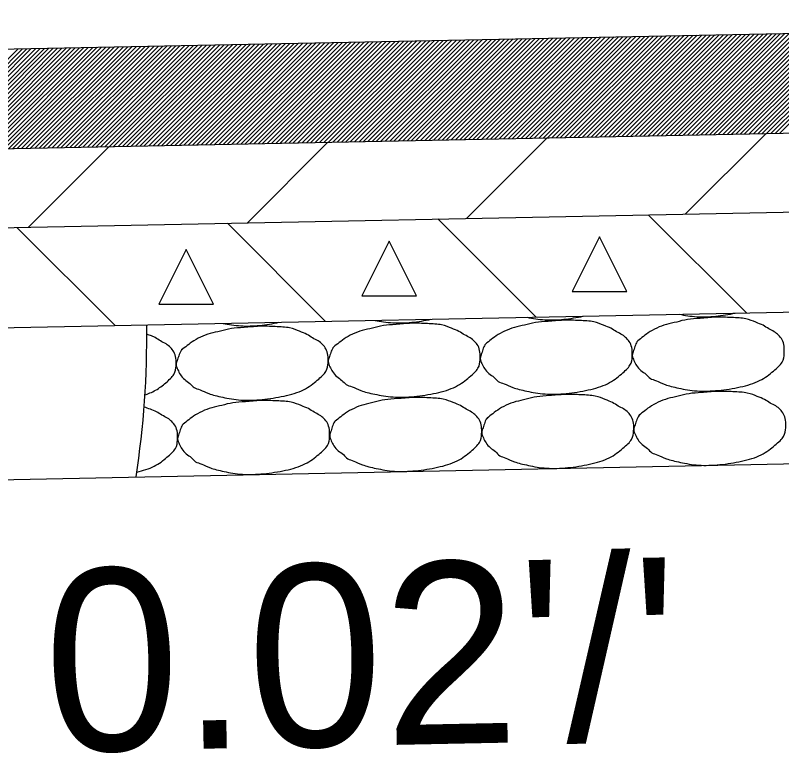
# Model space of a CAD drawing. Extents: x 2263886 to 2266026, y -3122850 to -3121850.
# Drawn here: x 2265486.026 to 2265488.55, y -3122287.615 to -3122285.182 of the extents above; entities that cross this region are included whole.
import ezdxf

# ---------------------------------------------------------------- set-up
doc = ezdxf.new("R2010")
doc.units = 0
doc.layers.add('R_Border Prem', color=7, linetype='Continuous')

msp = doc.modelspace()

# ---------------------------------------------------------------- linework, layer by layer
at = {"layer": 'R_Border Prem'}
for p, q in [((2265484.568, -3122285.3222), (2265491.568, -3122285.1822)), ((2265488.3701, -3122285.5744), (2265488.705, -3122285.2394)), ((2265488.3845, -3122285.5741), (2265488.7195, -3122285.2391)), ((2265488.399, -3122285.5738), (2265488.7339, -3122285.2389)), ((2265488.4134, -3122285.5735), (2265488.7483, -3122285.2386)), ((2265488.4278, -3122285.5732), (2265488.7627, -3122285.2383)), ((2265488.4423, -3122285.5729), (2265488.7772, -3122285.238)), ((2265488.4567, -3122285.5726), (2265488.7916, -3122285.2377)), ((2265488.4711, -3122285.5723), (2265488.806, -3122285.2374)), ((2265488.4855, -3122285.572), (2265488.8205, -3122285.2371)), ((2265488.5, -3122285.5718), (2265488.8349, -3122285.2368)), ((2265488.5144, -3122285.5715), (2265488.8493, -3122285.2365)), ((2265488.5288, -3122285.5712), (2265488.8638, -3122285.2363)), ((2265488.5433, -3122285.5709), (2265488.8782, -3122285.236)), ((2265487.1002, -3122285.5998), (2265487.4351, -3122285.2648)), ((2265487.1146, -3122285.5995), (2265487.4496, -3122285.2645)), ((2265487.1291, -3122285.5992), (2265487.464, -3122285.2643)), ((2265487.1435, -3122285.5989), (2265487.4784, -3122285.264)), ((2265487.1579, -3122285.5986), (2265487.4928, -3122285.2637)), ((2265487.1723, -3122285.5983), (2265487.5073, -3122285.2634)), ((2265487.1868, -3122285.598), (2265487.5217, -3122285.2631)), ((2265487.2012, -3122285.5977), (2265487.5361, -3122285.2628)), ((2265487.2156, -3122285.5974), (2265487.5506, -3122285.2625)), ((2265487.2301, -3122285.5972), (2265487.565, -3122285.2622)), ((2265487.2445, -3122285.5969), (2265487.5794, -3122285.2619)), ((2265487.2589, -3122285.5966), (2265487.5939, -3122285.2617)), ((2265487.2734, -3122285.5963), (2265487.6083, -3122285.2614)), ((2265487.2878, -3122285.596), (2265487.6227, -3122285.2611)), ((2265487.3022, -3122285.5957), (2265487.6372, -3122285.2608)), ((2265487.3167, -3122285.5954), (2265487.6516, -3122285.2605)), ((2265487.3311, -3122285.5951), (2265487.666, -3122285.2602)), ((2265487.3455, -3122285.5948), (2265487.6804, -3122285.2599)), ((2265487.3599, -3122285.5946), (2265487.6949, -3122285.2596)), ((2265487.3744, -3122285.5943), (2265487.7093, -3122285.2593)), ((2265487.3888, -3122285.594), (2265487.7237, -3122285.2591)), ((2265487.4032, -3122285.5937), (2265487.7382, -3122285.2588)), ((2265487.4177, -3122285.5934), (2265487.7526, -3122285.2585)), ((2265487.4321, -3122285.5931), (2265487.767, -3122285.2582)), ((2265487.4465, -3122285.5928), (2265487.7815, -3122285.2579)), ((2265487.461, -3122285.5925), (2265487.7959, -3122285.2576)), ((2265487.4754, -3122285.5923), (2265487.8103, -3122285.2573)), ((2265487.4898, -3122285.592), (2265487.8248, -3122285.257)), ((2265487.5043, -3122285.5917), (2265487.8392, -3122285.2567)), ((2265487.5187, -3122285.5914), (2265487.8536, -3122285.2565)), ((2265487.5331, -3122285.5911), (2265487.868, -3122285.2562)), ((2265487.5475, -3122285.5908), (2265487.8825, -3122285.2559)), ((2265487.562, -3122285.5905), (2265487.8969, -3122285.2556)), ((2265487.5764, -3122285.5902), (2265487.9113, -3122285.2553)), ((2265487.5908, -3122285.5899), (2265487.9258, -3122285.255)), ((2265487.6053, -3122285.5897), (2265487.9402, -3122285.2547)), ((2265487.6197, -3122285.5894), (2265487.9546, -3122285.2544)), ((2265487.6341, -3122285.5891), (2265487.9691, -3122285.2542)), ((2265487.6486, -3122285.5888), (2265487.9835, -3122285.2539)), ((2265487.663, -3122285.5885), (2265487.9979, -3122285.2536)), ((2265487.6774, -3122285.5882), (2265488.0123, -3122285.2533)), ((2265487.6919, -3122285.5879), (2265488.0268, -3122285.253)), ((2265487.7063, -3122285.5876), (2265488.0412, -3122285.2527)), ((2265487.7207, -3122285.5873), (2265488.0556, -3122285.2524)), ((2265487.7351, -3122285.5871), (2265488.0701, -3122285.2521)), ((2265487.7496, -3122285.5868), (2265488.0845, -3122285.2518)), ((2265487.764, -3122285.5865), (2265488.0989, -3122285.2516)), ((2265487.7784, -3122285.5862), (2265488.1134, -3122285.2513)), ((2265487.7929, -3122285.5859), (2265488.1278, -3122285.251)), ((2265487.8073, -3122285.5856), (2265488.1422, -3122285.2507)), ((2265487.8217, -3122285.5853), (2265488.1567, -3122285.2504)), ((2265487.8362, -3122285.585), (2265488.1711, -3122285.2501)), ((2265487.8506, -3122285.5847), (2265488.1855, -3122285.2498)), ((2265487.865, -3122285.5845), (2265488.1999, -3122285.2495)), ((2265487.8795, -3122285.5842), (2265488.2144, -3122285.2492)), ((2265487.8939, -3122285.5839), (2265488.2288, -3122285.249)), ((2265487.9083, -3122285.5836), (2265488.2432, -3122285.2487)), ((2265487.9227, -3122285.5833), (2265488.2577, -3122285.2484)), ((2265487.9372, -3122285.583), (2265488.2721, -3122285.2481)), ((2265487.9516, -3122285.5827), (2265488.2865, -3122285.2478)), ((2265487.966, -3122285.5824), (2265488.301, -3122285.2475)), ((2265487.9805, -3122285.5821), (2265488.3154, -3122285.2472)), ((2265487.9949, -3122285.5819), (2265488.3298, -3122285.2469)), ((2265488.0093, -3122285.5816), (2265488.3443, -3122285.2466)), ((2265488.0238, -3122285.5813), (2265488.3587, -3122285.2464)), ((2265488.0382, -3122285.581), (2265488.3731, -3122285.2461)), ((2265488.0526, -3122285.5807), (2265488.3875, -3122285.2458)), ((2265488.0671, -3122285.5804), (2265488.402, -3122285.2455)), ((2265488.0815, -3122285.5801), (2265488.4164, -3122285.2452)), ((2265488.0959, -3122285.5798), (2265488.4308, -3122285.2449)), ((2265488.1103, -3122285.5796), (2265488.4453, -3122285.2446)), ((2265488.1248, -3122285.5793), (2265488.4597, -3122285.2443)), ((2265488.1392, -3122285.579), (2265488.4741, -3122285.244)), ((2265488.1536, -3122285.5787), (2265488.4886, -3122285.2438)), ((2265488.1681, -3122285.5784), (2265488.503, -3122285.2435)), ((2265488.1825, -3122285.5781), (2265488.5174, -3122285.2432)), ((2265488.1969, -3122285.5778), (2265488.5319, -3122285.2429)), ((2265488.2114, -3122285.5775), (2265488.5463, -3122285.2426)), ((2265488.2258, -3122285.5772), (2265488.5607, -3122285.2423)), ((2265488.2402, -3122285.577), (2265488.5751, -3122285.242)), ((2265488.2547, -3122285.5767), (2265488.5896, -3122285.2417)), ((2265488.2691, -3122285.5764), (2265488.604, -3122285.2415)), ((2265488.2835, -3122285.5761), (2265488.6184, -3122285.2412)), ((2265488.2979, -3122285.5758), (2265488.6329, -3122285.2409)), ((2265488.3124, -3122285.5755), (2265488.6473, -3122285.2406)), ((2265488.3268, -3122285.5752), (2265488.6617, -3122285.2403)), ((2265488.3412, -3122285.5749), (2265488.6762, -3122285.24)), ((2265488.3557, -3122285.5746), (2265488.6906, -3122285.2397)), ((2265485.8447, -3122285.6249), (2265486.1796, -3122285.2899)), ((2265485.8591, -3122285.6246), (2265486.1941, -3122285.2896)), ((2265485.8736, -3122285.6243), (2265486.2085, -3122285.2894)), ((2265485.888, -3122285.624), (2265486.2229, -3122285.2891)), ((2265485.9024, -3122285.6237), (2265486.2374, -3122285.2888)), ((2265485.9169, -3122285.6234), (2265486.2518, -3122285.2885)), ((2265485.9313, -3122285.6231), (2265486.2662, -3122285.2882)), ((2265485.9457, -3122285.6228), (2265486.2807, -3122285.2879)), ((2265485.9602, -3122285.6226), (2265486.2951, -3122285.2876)), ((2265485.9746, -3122285.6223), (2265486.3095, -3122285.2873)), ((2265485.989, -3122285.622), (2265486.324, -3122285.2871)), ((2265486.0035, -3122285.6217), (2265486.3384, -3122285.2868)), ((2265486.0179, -3122285.6214), (2265486.3528, -3122285.2865)), ((2265486.0323, -3122285.6211), (2265486.3672, -3122285.2862)), ((2265486.0467, -3122285.6208), (2265486.3817, -3122285.2859)), ((2265486.0612, -3122285.6205), (2265486.3961, -3122285.2856)), ((2265486.0756, -3122285.6202), (2265486.4105, -3122285.2853)), ((2265486.09, -3122285.62), (2265486.425, -3122285.285)), ((2265486.1045, -3122285.6197), (2265486.4394, -3122285.2847)), ((2265486.1189, -3122285.6194), (2265486.4538, -3122285.2845)), ((2265486.1333, -3122285.6191), (2265486.4683, -3122285.2842)), ((2265486.1478, -3122285.6188), (2265486.4827, -3122285.2839)), ((2265486.1622, -3122285.6185), (2265486.4971, -3122285.2836)), ((2265486.1766, -3122285.6182), (2265486.5116, -3122285.2833)), ((2265486.1911, -3122285.6179), (2265486.526, -3122285.283)), ((2265486.2055, -3122285.6176), (2265486.5404, -3122285.2827)), ((2265486.2199, -3122285.6174), (2265486.5548, -3122285.2824)), ((2265486.2343, -3122285.6171), (2265486.5693, -3122285.2821)), ((2265486.2488, -3122285.6168), (2265486.5837, -3122285.2819)), ((2265486.2632, -3122285.6165), (2265486.5981, -3122285.2816)), ((2265486.2776, -3122285.6162), (2265486.6126, -3122285.2813)), ((2265486.2921, -3122285.6159), (2265486.627, -3122285.281)), ((2265486.3065, -3122285.6156), (2265486.6414, -3122285.2807)), ((2265486.3209, -3122285.6153), (2265486.6559, -3122285.2804)), ((2265486.3354, -3122285.6151), (2265486.6703, -3122285.2801)), ((2265486.3498, -3122285.6148), (2265486.6847, -3122285.2798)), ((2265486.3642, -3122285.6145), (2265486.6992, -3122285.2795)), ((2265486.3787, -3122285.6142), (2265486.7136, -3122285.2793)), ((2265486.3931, -3122285.6139), (2265486.728, -3122285.279)), ((2265486.4075, -3122285.6136), (2265486.7424, -3122285.2787)), ((2265486.4219, -3122285.6133), (2265486.7569, -3122285.2784)), ((2265486.4364, -3122285.613), (2265486.7713, -3122285.2781)), ((2265486.4508, -3122285.6127), (2265486.7857, -3122285.2778)), ((2265486.4652, -3122285.6125), (2265486.8002, -3122285.2775)), ((2265486.4797, -3122285.6122), (2265486.8146, -3122285.2772)), ((2265486.4941, -3122285.6119), (2265486.829, -3122285.277)), ((2265486.5085, -3122285.6116), (2265486.8435, -3122285.2767)), ((2265486.523, -3122285.6113), (2265486.8579, -3122285.2764)), ((2265486.5374, -3122285.611), (2265486.8723, -3122285.2761)), ((2265486.5518, -3122285.6107), (2265486.8868, -3122285.2758)), ((2265486.5663, -3122285.6104), (2265486.9012, -3122285.2755)), ((2265486.5807, -3122285.6101), (2265486.9156, -3122285.2752)), ((2265486.5951, -3122285.6099), (2265486.93, -3122285.2749)), ((2265486.6095, -3122285.6096), (2265486.9445, -3122285.2746)), ((2265486.624, -3122285.6093), (2265486.9589, -3122285.2744)), ((2265486.6384, -3122285.609), (2265486.9733, -3122285.2741)), ((2265486.6528, -3122285.6087), (2265486.9878, -3122285.2738)), ((2265486.6673, -3122285.6084), (2265487.0022, -3122285.2735)), ((2265486.6817, -3122285.6081), (2265487.0166, -3122285.2732)), ((2265486.6961, -3122285.6078), (2265487.0311, -3122285.2729)), ((2265486.7106, -3122285.6075), (2265487.0455, -3122285.2726)), ((2265486.725, -3122285.6073), (2265487.0599, -3122285.2723)), ((2265486.7394, -3122285.607), (2265487.0744, -3122285.272)), ((2265486.7539, -3122285.6067), (2265487.0888, -3122285.2718)), ((2265486.7683, -3122285.6064), (2265487.1032, -3122285.2715)), ((2265486.7827, -3122285.6061), (2265487.1176, -3122285.2712)), ((2265486.7971, -3122285.6058), (2265487.1321, -3122285.2709)), ((2265486.8116, -3122285.6055), (2265487.1465, -3122285.2706)), ((2265486.826, -3122285.6052), (2265487.1609, -3122285.2703)), ((2265486.8404, -3122285.605), (2265487.1754, -3122285.27)), ((2265486.8549, -3122285.6047), (2265487.1898, -3122285.2697)), ((2265486.8693, -3122285.6044), (2265487.2042, -3122285.2694)), ((2265486.8837, -3122285.6041), (2265487.2187, -3122285.2692)), ((2265486.8982, -3122285.6038), (2265487.2331, -3122285.2689)), ((2265486.9126, -3122285.6035), (2265487.2475, -3122285.2686)), ((2265486.927, -3122285.6032), (2265487.262, -3122285.2683)), ((2265486.9415, -3122285.6029), (2265487.2764, -3122285.268)), ((2265486.9559, -3122285.6026), (2265487.2908, -3122285.2677)), ((2265486.9703, -3122285.6024), (2265487.3052, -3122285.2674)), ((2265486.9847, -3122285.6021), (2265487.3197, -3122285.2671)), ((2265486.9992, -3122285.6018), (2265487.3341, -3122285.2668)), ((2265487.0136, -3122285.6015), (2265487.3485, -3122285.2666)), ((2265487.028, -3122285.6012), (2265487.363, -3122285.2663)), ((2265487.0425, -3122285.6009), (2265487.3774, -3122285.266)), ((2265487.0569, -3122285.6006), (2265487.3918, -3122285.2657)), ((2265487.0713, -3122285.6003), (2265487.4063, -3122285.2654)), ((2265487.0858, -3122285.6), (2265487.4207, -3122285.2651)), ((2265485.7004, -3122285.6278), (2265486.0353, -3122285.2928)), ((2265485.7148, -3122285.6275), (2265486.0498, -3122285.2925)), ((2265485.7293, -3122285.6272), (2265486.0642, -3122285.2922)), ((2265485.7437, -3122285.6269), (2265486.0786, -3122285.292)), ((2265485.7581, -3122285.6266), (2265486.0931, -3122285.2917)), ((2265485.7726, -3122285.6263), (2265486.1075, -3122285.2914)), ((2265485.787, -3122285.626), (2265486.1219, -3122285.2911)), ((2265485.8014, -3122285.6257), (2265486.1364, -3122285.2908)), ((2265485.8159, -3122285.6254), (2265486.1508, -3122285.2905)), ((2265485.8303, -3122285.6252), (2265486.1652, -3122285.2902)), ((2265484.4022, -3122285.6537), (2265491.5714, -3122285.5103)), ((2265487.5118, -3122285.8513), (2265487.777, -3122285.5862)), ((2265488.2334, -3122285.8369), (2265488.4985, -3122285.5718)), ((2265486.0688, -3122285.8802), (2265486.3339, -3122285.6151)), ((2265486.7903, -3122285.8658), (2265487.0554, -3122285.6007)), ((2265484.271, -3122285.9162), (2265491.5714, -3122285.7701)), ((2265488.1107, -3122285.8394), (2265488.4343, -3122286.163)), ((2265486.7242, -3122285.8671), (2265487.0478, -3122286.1907)), ((2265487.4175, -3122285.8532), (2265487.741, -3122286.1768)), ((2265486.031, -3122285.881), (2265486.3546, -3122286.2046)), ((2265484.1043, -3122286.2496), (2265491.5714, -3122286.1002)), ((2265472.9236, -3122286.9733), (2265491.5714, -3122286.6003))]:
    msp.add_line(p, q, dxfattribs=at)
for points in [[(2265487.8603, -3122286.0925), (2265488.0403, -3122286.0925), (2265487.9503, -3122285.9125)], [(2265487.167, -3122286.1063), (2265487.347, -3122286.1063), (2265487.257, -3122285.9263)], [(2265486.4984, -3122286.1341), (2265486.6784, -3122286.1341), (2265486.5884, -3122285.9541)]]:
    msp.add_lwpolyline(points, close=True, dxfattribs=at)
msp.add_arc((2265483.4589, -3122286.2434), 3, 351.1819, 0.7813, dxfattribs=at)
for points in [[(2265488.2129, -3122286.1674), (2265488.2301, -3122286.1707), (2265488.2702, -3122286.1774), (2265488.3324, -3122286.1751), (2265488.376, -3122286.1681), (2265488.3969, -3122286.1637)], [(2265486.7105, -3122286.1974), (2265486.7278, -3122286.2008), (2265486.7678, -3122286.2075), (2265486.8301, -3122286.2052), (2265486.8737, -3122286.1982), (2265486.8946, -3122286.1938)], [(2265487.0759, -3122286.2738), (2265487.0713, -3122286.2779), (2265487.0658, -3122286.2893), (2265487.0614, -3122286.307), (2265487.0538, -3122286.3228), (2265487.0618, -3122286.3403), (2265487.0692, -3122286.3562), (2265487.0838, -3122286.3734), (2265487.1025, -3122286.3841), (2265487.1144, -3122286.4011), (2265487.1346, -3122286.4046), (2265487.1607, -3122286.4195), (2265487.2076, -3122286.4308), (2265487.2682, -3122286.4423), (2265487.3393, -3122286.4397), (2265487.4127, -3122286.4282), (2265487.4796, -3122286.4088), (2265487.5233, -3122286.3731), (2265487.5543, -3122286.3457), (2265487.5572, -3122286.3165), (2265487.5572, -3122286.2915), (2265487.5509, -3122286.2705), (2265487.5383, -3122286.2562), (2265487.5248, -3122286.2443), (2265487.5052, -3122286.2361), (2265487.4883, -3122286.2228), (2265487.4638, -3122286.2145), (2265487.4332, -3122286.2003), (2265487.3836, -3122286.1981), (2265487.3308, -3122286.1957), (2265487.278, -3122286.2016), (2265487.2373, -3122286.203), (2265487.2023, -3122286.2136), (2265487.1684, -3122286.2198), (2265487.1362, -3122286.232), (2265487.1072, -3122286.2486), (2265487.088, -3122286.2646), (2265487.0748, -3122286.2739), (2265487.0715, -3122286.2783)], [(2265487.2113, -3122286.1874), (2265487.2285, -3122286.1908), (2265487.2686, -3122286.1974), (2265487.3309, -3122286.1952), (2265487.3745, -3122286.1881), (2265487.3954, -3122286.1837)], [(2265487.5767, -3122286.2637), (2265487.5721, -3122286.2679), (2265487.5666, -3122286.2793), (2265487.5621, -3122286.2969), (2265487.5546, -3122286.3127), (2265487.5626, -3122286.3303), (2265487.57, -3122286.3462), (2265487.5846, -3122286.3634), (2265487.6032, -3122286.3741), (2265487.6152, -3122286.3911), (2265487.6354, -3122286.3946), (2265487.6615, -3122286.4095), (2265487.7084, -3122286.4208), (2265487.769, -3122286.4323), (2265487.84, -3122286.4297), (2265487.9135, -3122286.4182), (2265487.9804, -3122286.3988), (2265488.0241, -3122286.3631), (2265488.055, -3122286.3356), (2265488.058, -3122286.3065), (2265488.058, -3122286.2815), (2265488.0517, -3122286.2605), (2265488.0391, -3122286.2462), (2265488.0256, -3122286.2342), (2265488.006, -3122286.2261), (2265487.989, -3122286.2128), (2265487.9646, -3122286.2045), (2265487.934, -3122286.1903), (2265487.8844, -3122286.1881), (2265487.8316, -3122286.1857), (2265487.7788, -3122286.1916), (2265487.7381, -3122286.1929), (2265487.7031, -3122286.2036), (2265487.6692, -3122286.2098), (2265487.637, -3122286.222), (2265487.608, -3122286.2386), (2265487.5888, -3122286.2546), (2265487.5756, -3122286.2639), (2265487.5723, -3122286.2683)], [(2265487.7121, -3122286.1774), (2265487.7293, -3122286.1808), (2265487.7694, -3122286.1874), (2265487.8317, -3122286.1852), (2265487.8752, -3122286.1781), (2265487.8962, -3122286.1737)], [(2265488.0774, -3122286.2537), (2265488.0729, -3122286.2579), (2265488.0674, -3122286.2693), (2265488.0629, -3122286.2869), (2265488.0554, -3122286.3027), (2265488.0634, -3122286.3203), (2265488.0708, -3122286.3362), (2265488.0854, -3122286.3534), (2265488.104, -3122286.364), (2265488.116, -3122286.3811), (2265488.1362, -3122286.3846), (2265488.1623, -3122286.3995), (2265488.2092, -3122286.4108), (2265488.2697, -3122286.4222), (2265488.3408, -3122286.4197), (2265488.4143, -3122286.4082), (2265488.4812, -3122286.3888), (2265488.5249, -3122286.3531), (2265488.5558, -3122286.3256), (2265488.5588, -3122286.2965), (2265488.5588, -3122286.2714), (2265488.5525, -3122286.2504), (2265488.5399, -3122286.2362), (2265488.5264, -3122286.2242), (2265488.5068, -3122286.2161), (2265488.4898, -3122286.2028), (2265488.4653, -3122286.1945), (2265488.4348, -3122286.1802), (2265488.3852, -3122286.1781), (2265488.3324, -3122286.1757), (2265488.2796, -3122286.1816), (2265488.2388, -3122286.1829), (2265488.2039, -3122286.1936), (2265488.17, -3122286.1997), (2265488.1378, -3122286.212), (2265488.1088, -3122286.2285), (2265488.0896, -3122286.2446), (2265488.0764, -3122286.2539), (2265488.073, -3122286.2583)], [(2265486.5751, -3122286.2838), (2265486.5705, -3122286.2879), (2265486.565, -3122286.2993), (2265486.5606, -3122286.317), (2265486.553, -3122286.3328), (2265486.561, -3122286.3504), (2265486.5684, -3122286.3662), (2265486.583, -3122286.3834), (2265486.6017, -3122286.3941), (2265486.6137, -3122286.4112), (2265486.6339, -3122286.4146), (2265486.6599, -3122286.4295), (2265486.7068, -3122286.4408), (2265486.7674, -3122286.4523), (2265486.8385, -3122286.4497), (2265486.9119, -3122286.4382), (2265486.9789, -3122286.4188), (2265487.0226, -3122286.3832), (2265487.0535, -3122286.3557), (2265487.0564, -3122286.3265), (2265487.0565, -3122286.3015), (2265487.0501, -3122286.2805), (2265487.0375, -3122286.2662), (2265487.0241, -3122286.2543), (2265487.0044, -3122286.2461), (2265486.9875, -3122286.2329), (2265486.963, -3122286.2245), (2265486.9324, -3122286.2103), (2265486.8828, -3122286.2081), (2265486.83, -3122286.2057), (2265486.7772, -3122286.2116), (2265486.7365, -3122286.213), (2265486.7015, -3122286.2236), (2265486.6676, -3122286.2298), (2265486.6354, -3122286.242), (2265486.6064, -3122286.2586), (2265486.5872, -3122286.2747), (2265486.574, -3122286.2839), (2265486.5707, -3122286.2884)], [(2265486.4525, -3122286.4333), (2265486.4624, -3122286.4296), (2265486.4895, -3122286.4195), (2265486.5218, -3122286.3932), (2265486.5527, -3122286.3657), (2265486.5556, -3122286.3365), (2265486.5557, -3122286.3115), (2265486.5493, -3122286.2905), (2265486.5367, -3122286.2762), (2265486.5233, -3122286.2643), (2265486.5036, -3122286.2561), (2265486.4867, -3122286.2429), (2265486.4702, -3122286.2372), (2265486.4615, -3122286.2343), (2265486.4584, -3122286.2332)], [(2265488.0823, -3122286.4983), (2265488.0778, -3122286.5025), (2265488.0723, -3122286.5139), (2265488.0678, -3122286.5315), (2265488.0603, -3122286.5473), (2265488.0683, -3122286.5649), (2265488.0757, -3122286.5808), (2265488.0903, -3122286.598), (2265488.1089, -3122286.6086), (2265488.1209, -3122286.6257), (2265488.1411, -3122286.6292), (2265488.1671, -3122286.6441), (2265488.2141, -3122286.6554), (2265488.2746, -3122286.6668), (2265488.3457, -3122286.6643), (2265488.4192, -3122286.6528), (2265488.4861, -3122286.6334), (2265488.5298, -3122286.5977), (2265488.5607, -3122286.5702), (2265488.5637, -3122286.5411), (2265488.5637, -3122286.516), (2265488.5573, -3122286.495), (2265488.5448, -3122286.4808), (2265488.5313, -3122286.4688), (2265488.5117, -3122286.4607), (2265488.4947, -3122286.4474), (2265488.4702, -3122286.4391), (2265488.4397, -3122286.4248), (2265488.3901, -3122286.4227), (2265488.3373, -3122286.4203), (2265488.2845, -3122286.4261), (2265488.2437, -3122286.4275), (2265488.2088, -3122286.4382), (2265488.1749, -3122286.4443), (2265488.1427, -3122286.4566), (2265488.1136, -3122286.4731), (2265488.0945, -3122286.4892), (2265488.0812, -3122286.4985), (2265488.0779, -3122286.5029)], [(2265486.58, -3122286.5284), (2265486.5754, -3122286.5325), (2265486.5699, -3122286.5439), (2265486.5655, -3122286.5616), (2265486.5579, -3122286.5774), (2265486.5659, -3122286.595), (2265486.5733, -3122286.6108), (2265486.5879, -3122286.628), (2265486.6066, -3122286.6387), (2265486.6185, -3122286.6558), (2265486.6387, -3122286.6592), (2265486.6648, -3122286.6741), (2265486.7117, -3122286.6854), (2265486.7723, -3122286.6969), (2265486.8434, -3122286.6943), (2265486.9168, -3122286.6828), (2265486.9837, -3122286.6634), (2265487.0275, -3122286.6278), (2265487.0584, -3122286.6003), (2265487.0613, -3122286.5711), (2265487.0613, -3122286.5461), (2265487.055, -3122286.5251), (2265487.0424, -3122286.5108), (2265487.029, -3122286.4989), (2265487.0093, -3122286.4907), (2265486.9924, -3122286.4775), (2265486.9679, -3122286.4691), (2265486.9373, -3122286.4549), (2265486.8877, -3122286.4527), (2265486.8349, -3122286.4503), (2265486.7821, -3122286.4562), (2265486.7414, -3122286.4576), (2265486.7064, -3122286.4682), (2265486.6725, -3122286.4744), (2265486.6403, -3122286.4866), (2265486.6113, -3122286.5032), (2265486.5921, -3122286.5193), (2265486.5789, -3122286.5285), (2265486.5756, -3122286.533)], [(2265487.0808, -3122286.5183), (2265487.0762, -3122286.5225), (2265487.0707, -3122286.5339), (2265487.0663, -3122286.5515), (2265487.0587, -3122286.5674), (2265487.0667, -3122286.5849), (2265487.0741, -3122286.6008), (2265487.0887, -3122286.618), (2265487.1074, -3122286.6287), (2265487.1193, -3122286.6457), (2265487.1395, -3122286.6492), (2265487.1656, -3122286.6641), (2265487.2125, -3122286.6754), (2265487.2731, -3122286.6869), (2265487.3441, -3122286.6843), (2265487.4176, -3122286.6728), (2265487.4845, -3122286.6534), (2265487.5282, -3122286.6177), (2265487.5591, -3122286.5902), (2265487.5621, -3122286.5611), (2265487.5621, -3122286.5361), (2265487.5558, -3122286.5151), (2265487.5432, -3122286.5008), (2265487.5297, -3122286.4889), (2265487.5101, -3122286.4807), (2265487.4931, -3122286.4674), (2265487.4687, -3122286.4591), (2265487.4381, -3122286.4449), (2265487.3885, -3122286.4427), (2265487.3357, -3122286.4403), (2265487.2829, -3122286.4462), (2265487.2422, -3122286.4476), (2265487.2072, -3122286.4582), (2265487.1733, -3122286.4644), (2265487.1411, -3122286.4766), (2265487.1121, -3122286.4932), (2265487.0929, -3122286.5092), (2265487.0797, -3122286.5185), (2265487.0764, -3122286.5229)], [(2265487.5816, -3122286.5083), (2265487.577, -3122286.5125), (2265487.5715, -3122286.5239), (2265487.567, -3122286.5415), (2265487.5595, -3122286.5573), (2265487.5675, -3122286.5749), (2265487.5749, -3122286.5908), (2265487.5895, -3122286.608), (2265487.6081, -3122286.6187), (2265487.6201, -3122286.6357), (2265487.6403, -3122286.6392), (2265487.6664, -3122286.6541), (2265487.7133, -3122286.6654), (2265487.7739, -3122286.6769), (2265487.8449, -3122286.6743), (2265487.9184, -3122286.6628), (2265487.9853, -3122286.6434), (2265488.029, -3122286.6077), (2265488.0599, -3122286.5802), (2265488.0629, -3122286.5511), (2265488.0629, -3122286.526), (2265488.0566, -3122286.5051), (2265488.044, -3122286.4908), (2265488.0305, -3122286.4788), (2265488.0109, -3122286.4707), (2265487.9939, -3122286.4574), (2265487.9694, -3122286.4491), (2265487.9389, -3122286.4349), (2265487.8893, -3122286.4327), (2265487.8365, -3122286.4303), (2265487.7837, -3122286.4362), (2265487.7429, -3122286.4375), (2265487.708, -3122286.4482), (2265487.6741, -3122286.4543), (2265487.6419, -3122286.4666), (2265487.6129, -3122286.4832), (2265487.5937, -3122286.4992), (2265487.5805, -3122286.5085), (2265487.5771, -3122286.5129)], [(2265486.4255, -3122286.6879), (2265486.4466, -3122286.6824), (2265486.486, -3122286.671), (2265486.5267, -3122286.6378), (2265486.5576, -3122286.6103), (2265486.5605, -3122286.5811), (2265486.5606, -3122286.5561), (2265486.5542, -3122286.5351), (2265486.5416, -3122286.5208), (2265486.5282, -3122286.5089), (2265486.5085, -3122286.5007), (2265486.4916, -3122286.4875), (2265486.4705, -3122286.4803), (2265486.4574, -3122286.4758), (2265486.4497, -3122286.4732)]]:
    msp.add_open_spline(points, degree=3, dxfattribs=at)

# ---------------------------------------------------------------- texts
msp.add_text("0.02'/'", height=0.6, rotation=1.1458, dxfattribs=at).set_placement((2265486.1268, -3122287.6094))

doc.saveas('drawing.dxf')
